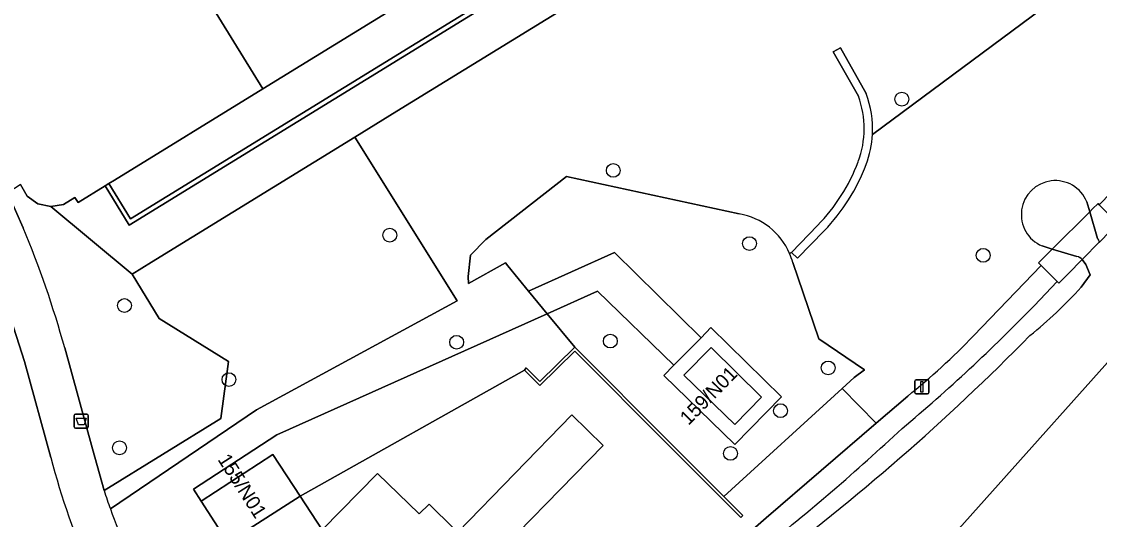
# Model space of a CAD drawing. Extents: x 160663 to 161506, y 382245 to 383291.
# Drawn here: x 161382.6 to 161458.9, y 382729.4 to 382764.6 of the extents above; entities that cross this region are included whole.
import ezdxf

# ---------------------------------------------------------------- set-up
doc = ezdxf.new("R2010")
doc.units = 0
for name, color, linetype in [('IMGEO_Afvalbak', 7, 'Continuous'), ('IMGEO_Boom', 7, 'Continuous'), ('IMGEO_Dek', 7, 'Continuous'), ('IMGEO_Erf', 7, 'Continuous'), ('IMGEO_Groenvoorziening', 7, 'Continuous'), ('IMGEO_Haag', 7, 'Continuous'), ('IMGEO_Lichtmast', 7, 'Continuous'), ('IMGEO_Muur', 7, 'Continuous'), ('IMGEO_Oever', 7, 'Continuous'), ('IMGEO_Pand', 7, 'Continuous'), ('IMGEO_Pand_nummerreeks', 7, 'Continuous'), ('IMGEO_Rijbaan_lokaal_open', 7, 'Continuous'), ('IMGEO_Voetpad_gesloten', 7, 'Continuous'), ('IMGEO_Voetpad_halfverhard', 7, 'Continuous'), ('IMGEO_Voetpad_open', 7, 'Continuous'), ('IMGEO_Waterloop', 7, 'Continuous')]:
    doc.layers.add(name, color=color, linetype=linetype)

msp = doc.modelspace()

# ---------------------------------------------------------------- linework, layer by layer
at = {"layer": 'IMGEO_Afvalbak'}
for p, q in [((161386.332, 382735.914), (161386.332, 382736.714)), ((161386.332, 382736.714), (161386.332, 382735.914)), ((161386.432, 382736.814), (161387.222, 382736.814)), ((161387.222, 382736.814), (161386.432, 382736.814)), ((161387.322, 382736.714), (161387.322, 382735.914)), ((161387.322, 382735.914), (161387.322, 382736.714)), ((161387.222, 382735.814), (161386.432, 382735.814)), ((161386.432, 382735.814), (161387.222, 382735.814))]:
    msp.add_line(p, q, dxfattribs=at)
msp.add_lwpolyline([(161386.475, 382736.528), (161387.179, 382736.528), (161387.03, 382736.058), (161386.624, 382736.058), (161386.475, 382736.528)], dxfattribs=at)
for centre, start, end in [((161386.432, 382736.714), 90, 180), ((161386.432, 382736.714), 90, 180), ((161387.222, 382736.714), 0, 90), ((161387.222, 382736.714), 360, 90), ((161386.432, 382735.914), 180, 270), ((161386.432, 382735.914), 180, 270), ((161387.222, 382735.914), 270, 0), ((161387.222, 382735.914), 270, 0)]:
    msp.add_arc(centre, 0.1, start, end, dxfattribs=at)
at = {"layer": 'IMGEO_Boom'}
for centre in [(161444.888, 382759.107), (161424.472, 382754.062), (161408.657, 382749.474), (161434.111, 382748.877), (161450.649, 382748.048), (161389.884, 382744.492), (161413.389, 382741.895), (161424.263, 382741.981), (161439.678, 382740.079), (161397.278, 382739.249), (161436.309, 382737.05), (161389.536, 382734.419), (161432.768, 382734.029)]:
    msp.add_circle(centre, 0.489, dxfattribs=at)
at = {"layer": 'IMGEO_Dek'}
for points in [[(161458.742, 382749.252), (161458.188, 382751.137), (161455.526, 382748.497), (161457.275, 382747.969)], [(161457.654, 382747.756), (161457.729, 382747.832), (161458.831, 382748.951)], [(161458.831, 382748.951), (161458.866, 382748.987)]]:
    msp.add_lwpolyline(points, dxfattribs=at)
for centre, radius, start, end in [((161459.658, 382749.519), 0.954, 196.25249, 213.8996), ((161456.98, 382747.001), 1.012, 48.26315, 73.06441)]:
    msp.add_arc(centre, radius, start, end, dxfattribs=at)
at = {"layer": 'IMGEO_Erf'}
msp.add_lwpolyline([(161476.195, 382803.459), (161474.617, 382805.996), (161474.202, 382805.74), (161463.766, 382799.312), (161450.937, 382791.41), (161438.101, 382783.505), (161425.326, 382775.636), (161412.497, 382767.734), (161399.672, 382759.835), (161389.179, 382753.372), (161388.783, 382753.129), (161390.318, 382750.625)], close=True, dxfattribs=at)
for points in [[(161434.342, 382728.632), (161435.288, 382729.467), (161443.075, 382736.163), (161440.669, 382738.616), (161432.295, 382730.969), (161433.633, 382729.626), (161433.492, 382729.485), (161428.373, 382734.621), (161421.752, 382741.266), (161419.28, 382738.839), (161418.196, 382739.93), (161402.324, 382730.996), (161403.875, 382728.624), (161407.8, 382732.592), (161410.748, 382729.759), (161411.442, 382730.434), (161413.201, 382728.721)], [(161413.47, 382728.46), (161421.549, 382736.757), (161423.76, 382734.586), (161414.675, 382725.284)]]:
    msp.add_lwpolyline(points, dxfattribs=at)
at = {"layer": 'IMGEO_Groenvoorziening'}
for points in [[(161486.808, 382800.822), (161489.644, 382805.196), (161472.216, 382820.812), (161474.433, 382817.224), (161477.844, 382811.705), (161481.27, 382806.236), (161476.636, 382803.355), (161390.213, 382750.185), (161388.511, 382752.961), (161386.613, 382751.792), (161386.378, 382752.138), (161385.577, 382751.656), (161384.68, 382751.507), (161390.424, 382746.716), (161391.808, 382747.567), (161406.189, 382756.415), (161409.162, 382758.244), (161452.771, 382785.073)], [(161442.804, 382756.61), (161461.165, 382770.238), (161460.612, 382770.74), (161465.376, 382775.633), (161466.728, 382776.728), (161467.436, 382776.857), (161474.068, 382787.223), (161480.692, 382796.508), (161479.967, 382797.156), (161476.902, 382799.706), (161452.771, 382785.073), (161409.162, 382758.244), (161406.189, 382756.415), (161413.422, 382744.825), (161399.226, 382737.115), (161388.888, 382730.094)], [(161468.535, 382767.576), (161468.873, 382767.399), (161469.349, 382768.265), (161469.766, 382768.038), (161470.28, 382768.937), (161472.461, 382772.749), (161468.448, 382774.838), (161468.322, 382775.649), (161467.968, 382776.003), (161467.066, 382775.971), (161466.326, 382775.424), (161461.304, 382770.112), (161461.165, 382770.238), (161442.804, 382756.61)], [(161442.372, 382759.504), (161440.547, 382762.748), (161440.025, 382762.454), (161441.815, 382759.31)], [(161441.815, 382759.31), (161440.025, 382762.454), (161440.547, 382762.748), (161442.372, 382759.504)], [(161413.422, 382744.825), (161406.189, 382756.415), (161391.808, 382747.567), (161390.424, 382746.716), (161392.349, 382743.587), (161397.256, 382740.529), (161396.712, 382736.495), (161388.444, 382731.408)], [(161392.349, 382743.587), (161390.424, 382746.716), (161384.68, 382751.507), (161383.767, 382751.701), (161383.001, 382752.246), (161382.541, 382753.058), (161382.212, 382752.854), (161381.609, 382752.48), (161381.624, 382752.448), (161382.713, 382750)], [(161390.035, 382727.211), (161390.801, 382725.57), (161391.373, 382724.367), (161397.21, 382727.71), (161395.314, 382730.652), (161394.768, 382731.49), (161400.677, 382735.341), (161419.799, 382743.918), (161418.479, 382745.519), (161417.011, 382747.299), (161416.835, 382747.513), (161414.228, 382746.063), (161414.196, 382746.543), (161414.37, 382748.07), (161415.463, 382749.175), (161421.17, 382753.636), (161433.38, 382750.984)], [(161433.38, 382750.984), (161421.17, 382753.636), (161415.463, 382749.175), (161414.37, 382748.07), (161414.196, 382746.543), (161414.228, 382746.063), (161416.835, 382747.513), (161417.011, 382747.299), (161418.479, 382745.519), (161424.553, 382748.243), (161430.68, 382742.216), (161431.383, 382742.93), (161436.366, 382738.025), (161433.084, 382734.656), (161428.057, 382739.549), (161428.759, 382740.263), (161423.367, 382745.519), (161419.799, 382743.918), (161421.754, 382741.548), (161428.515, 382734.762), (161432.295, 382730.969), (161440.669, 382738.616), (161441.521, 382739.394), (161442.251, 382739.946), (161439.028, 382742.138)], [(161457.98, 382751.843), (161458.188, 382751.137), (161458.385, 382751.333), (161458.773, 382751.718), (161458.859, 382751.632), (161459.697, 382752.507)], [(161436.947, 382748.175), (161437.073, 382748.26), (161438.93, 382750.165)], [(161438.93, 382750.165), (161437.073, 382748.26), (161437.503, 382747.842), (161439.402, 382749.795)], [(161439.402, 382749.795), (161437.503, 382747.842), (161437.073, 382748.26), (161436.947, 382748.175)], [(161449.963, 382742.342), (161454.742, 382747.332), (161454.548, 382747.527), (161455.262, 382748.235), (161455.526, 382748.497), (161454.812, 382748.712)], [(161437.169, 382747.538), (161439.028, 382742.138), (161442.251, 382739.946), (161441.521, 382739.394), (161440.669, 382738.616), (161443.075, 382736.163), (161445.302, 382738.079)], [(161439.028, 382742.138), (161437.169, 382747.538)], [(161388.888, 382730.094), (161399.226, 382737.115), (161413.422, 382744.825)], [(161385.657, 382741.508), (161387.615, 382734.36), (161388.444, 382731.408), (161396.712, 382736.495), (161397.256, 382740.529), (161392.349, 382743.587)]]:
    msp.add_lwpolyline(points, dxfattribs=at)
for points in [[(161430.68, 382742.216), (161424.553, 382748.243), (161418.479, 382745.519), (161419.799, 382743.918), (161423.367, 382745.519), (161428.759, 382740.263)], [(161402.324, 382730.996), (161418.196, 382739.93), (161418.315, 382740.094), (161419.282, 382739.121), (161421.754, 382741.548), (161419.799, 382743.918), (161400.677, 382735.341), (161394.768, 382731.49), (161395.314, 382730.652), (161400.387, 382733.958)]]:
    msp.add_lwpolyline(points, close=True, dxfattribs=at)
for centre, radius, start, end in [((161435.548, 382757.009), 6.676, 339.58627, 20.16623), ((161435.548, 382757.009), 6.676, 339.58627, 20.16623), ((161435.453, 382756.992), 7.361, 357.02561, 19.95459), ((161435.453, 382756.992), 7.361, 357.02561, 19.95459), ((161435.539, 382757), 7.276, 339.80096, 356.92568), ((161435.539, 382757), 7.276, 339.80096, 356.92568), ((161429.541, 382759.316), 13.111, 315.73394, 339.29084), ((161429.541, 382759.316), 13.111, 315.73394, 339.29084), ((161429.593, 382759.275), 13.641, 315.97569, 339.45557), ((161429.593, 382759.275), 13.641, 315.97569, 339.45557), ((161455.752, 382750.929), 2.408, 22.29913, 247.02777), ((161432.583, 382746.303), 4.748, 23.21732, 80.34206), ((161432.583, 382746.303), 4.748, 23.21732, 80.34206), ((161315.999, 382722.115), 72.307, 15.5571, 22.68364), ((161432.872, 382746.398), 4.446, 14.86301, 23.56476), ((161432.872, 382746.398), 4.446, 14.86301, 23.56476), ((161411.365, 382779.864), 53.83, 309.08286, 315.80988), ((161424.684, 382742.921), 38.025, 197.62507, 199.71511), ((161428.676, 382744.254), 42.233, 199.58991, 203.80031)]:
    msp.add_arc(centre, radius, start, end, dxfattribs=at)
at = {"layer": 'IMGEO_Haag'}
for points in [[(161442.372, 382759.504), (161440.547, 382762.748), (161440.025, 382762.454), (161441.815, 382759.31)], [(161438.93, 382750.165), (161437.073, 382748.26), (161437.503, 382747.842), (161439.402, 382749.795)]]:
    msp.add_lwpolyline(points, dxfattribs=at)
for centre, radius, start, end in [((161435.548, 382757.009), 6.676, 339.58627, 20.16623), ((161435.453, 382756.992), 7.361, 357.02561, 19.95459), ((161435.539, 382757), 7.276, 339.80096, 356.92568), ((161429.541, 382759.316), 13.111, 315.73394, 339.29084), ((161429.593, 382759.275), 13.641, 315.97569, 339.45557)]:
    msp.add_arc(centre, radius, start, end, dxfattribs=at)
at = {"layer": 'IMGEO_Lichtmast'}
for p, q in [((161445.804, 382738.333), (161445.804, 382739.133)), ((161445.804, 382739.133), (161445.804, 382738.333)), ((161445.904, 382739.233), (161446.694, 382739.233)), ((161446.694, 382739.233), (161445.904, 382739.233)), ((161446.794, 382739.133), (161446.794, 382738.333)), ((161446.794, 382738.333), (161446.794, 382739.133)), ((161446.694, 382738.233), (161445.904, 382738.233)), ((161445.904, 382738.233), (161446.694, 382738.233))]:
    msp.add_line(p, q, dxfattribs=at)
msp.add_lwpolyline([(161446.224, 382739.108), (161446.374, 382739.108), (161446.374, 382738.358), (161446.224, 382738.358), (161446.224, 382739.108)], dxfattribs=at)
for centre, start, end in [((161445.904, 382739.133), 90, 180), ((161445.904, 382739.133), 90, 180), ((161446.694, 382739.133), 0, 90), ((161446.694, 382739.133), 360, 90), ((161445.904, 382738.333), 180, 270), ((161445.904, 382738.333), 180, 270), ((161446.694, 382738.333), 270, 0), ((161446.694, 382738.333), 270, 0)]:
    msp.add_arc(centre, 0.1, start, end, dxfattribs=at)
at = {"layer": 'IMGEO_Muur'}
for points in [[(161388.783, 382753.129), (161388.511, 382752.961), (161390.213, 382750.185), (161476.636, 382803.355), (161474.89, 382806.164), (161474.617, 382805.996), (161476.195, 382803.459), (161390.318, 382750.625)], [(161433.633, 382729.626), (161432.295, 382730.969), (161428.515, 382734.762), (161421.754, 382741.548), (161419.282, 382739.121), (161418.315, 382740.094), (161418.196, 382739.93), (161419.28, 382738.839), (161421.752, 382741.266), (161428.373, 382734.621), (161433.492, 382729.485)]]:
    msp.add_lwpolyline(points, close=True, dxfattribs=at)
at = {"layer": 'IMGEO_Oever'}
for points in [[(161460.019, 382750.473), (161460.176, 382750.317), (161459.63, 382749.762), (161458.866, 382748.986), (161458.876, 382748.971)], [(161457.57, 382745.785), (161458.209, 382746.671), (161457.91, 382747.394), (161457.654, 382747.756), (161456.663, 382746.748), (161455.994, 382746.069), (161455.871, 382746.194), (161454.243, 382744.466)]]:
    msp.add_lwpolyline(points, dxfattribs=at)
for centre, radius, start, end in [((161432.635, 382768.567), 33.776, 309.1408, 317.58325), ((161361.039, 382835.308), 130.151, 310.12389, 315.73513), ((161338.926, 382855.291), 161.191, 306.54634, 315.53005), ((161329.428, 382859.926), 169.55, 308.46038, 312.932)]:
    msp.add_arc(centre, radius, start, end, dxfattribs=at)
at = {"layer": 'IMGEO_Pand'}
for points in [[(161412.497, 382767.734), (161400.993, 382786.411), (161396.657, 382783.745), (161396.393, 382783.583), (161395.546, 382783.062), (161396.495, 382781.532), (161394.511, 382780.309), (161393.566, 382781.841), (161392.715, 382781.317), (161392.451, 382781.155), (161388.165, 382778.517), (161399.672, 382759.835)], [(161433.063, 382736.069), (161434.954, 382738.011), (161431.393, 382741.514), (161429.475, 382739.566)], [(161402.19, 382717.077), (161407.8, 382711.604), (161411.34, 382715.136), (161418.211, 382721.989), (161414.675, 382725.284), (161423.76, 382734.586), (161421.549, 382736.757), (161413.47, 382728.46), (161413.201, 382728.721)], [(161402.324, 382730.996), (161400.387, 382733.958), (161395.314, 382730.652), (161397.21, 382727.71)], [(161397.21, 382727.71), (161398.889, 382725.106), (161396.454, 382722.674), (161402.19, 382717.077), (161413.201, 382728.721), (161411.442, 382730.434), (161410.748, 382729.759), (161407.8, 382732.592), (161403.875, 382728.624), (161402.324, 382730.996)]]:
    msp.add_lwpolyline(points, close=True, dxfattribs=at)
msp.add_lwpolyline([(161382.541, 382753.058), (161383.001, 382752.246), (161383.767, 382751.701), (161384.68, 382751.507), (161385.577, 382751.656), (161386.378, 382752.138), (161386.613, 382751.792), (161388.511, 382752.961), (161388.783, 382753.129), (161389.179, 382753.372), (161399.672, 382759.835), (161388.165, 382778.517), (161383.879, 382775.878), (161383.615, 382775.716), (161382.767, 382775.194), (161383.716, 382773.664), (161381.732, 382772.441)], dxfattribs=at)
at = {"layer": 'IMGEO_Rijbaan_lokaal_open'}
msp.add_lwpolyline([(161384.667, 382733.728), (161382.809, 382740.532), (161381.662, 382744.149), (161380.886, 382746.491), (161379.427, 382750)], dxfattribs=at)
msp.add_arc((161448.011, 382750.9), 65.631, 195.1678, 202.82288, dxfattribs=at)
at = {"layer": 'IMGEO_Voetpad_gesloten'}
for points in [[(161458.859, 382751.632), (161458.773, 382751.718), (161458.385, 382751.333), (161458.188, 382751.137), (161458.742, 382749.252)], [(161458.866, 382748.986), (161459.63, 382749.762), (161460.176, 382750.317), (161460.019, 382750.473), (161458.859, 382751.632)], [(161458.742, 382749.252), (161458.188, 382751.137), (161455.526, 382748.497), (161457.275, 382747.969)], [(161457.275, 382747.969), (161455.526, 382748.497), (161455.262, 382748.235), (161454.548, 382747.527), (161454.742, 382747.332), (161455.871, 382746.194), (161455.994, 382746.069), (161456.663, 382746.748), (161457.654, 382747.756)], [(161457.654, 382747.756), (161457.729, 382747.832), (161458.831, 382748.951)], [(161458.831, 382748.951), (161458.866, 382748.986)]]:
    msp.add_lwpolyline(points, dxfattribs=at)
for centre, radius, start, end in [((161459.707, 382749.54), 1.007, 196.61055, 213.37606), ((161459.707, 382749.54), 1.007, 196.61055, 213.37606), ((161456.978, 382746.997), 1.017, 48.32074, 73.00682), ((161456.978, 382746.997), 1.017, 48.32074, 73.00682)]:
    msp.add_arc(centre, radius, start, end, dxfattribs=at)
at = {"layer": 'IMGEO_Voetpad_halfverhard'}
for points in [[(161459.697, 382752.507), (161458.859, 382751.632), (161460.019, 382750.473)], [(161454.243, 382744.466), (161455.871, 382746.194), (161454.742, 382747.332), (161449.963, 382742.342)], [(161445.302, 382738.079), (161443.075, 382736.163), (161435.288, 382729.467), (161434.342, 382728.632)]]:
    msp.add_lwpolyline(points, dxfattribs=at)
for centre, radius, start, end in [((161361.039, 382835.308), 130.151, 310.12389, 315.73513), ((161411.365, 382779.864), 53.83, 309.08286, 315.80988), ((161329.428, 382859.926), 169.55, 308.46038, 312.932)]:
    msp.add_arc(centre, radius, start, end, dxfattribs=at)
at = {"layer": 'IMGEO_Voetpad_open'}
for points in [[(161382.713, 382750), (161381.624, 382752.448), (161381.609, 382752.48), (161381.013, 382753.703), (161378.023, 382758.55), (161377.743, 382758.612), (161376.956, 382759.156), (161376.453, 382759.975), (161376.317, 382760.932), (161376.388, 382761.201), (161374.497, 382764.266), (161370.462, 382769.193), (161363.817, 382777.154), (161359.454, 382782.382), (161357.917, 382784.225), (161349.768, 382793.991), (161348.638, 382796.112), (161346.361, 382827.139)], [(161379.427, 382750), (161380.886, 382746.491), (161381.662, 382744.149), (161382.809, 382740.532), (161384.667, 382733.728)], [(161388.444, 382731.408), (161387.615, 382734.36), (161385.657, 382741.508)]]:
    msp.add_lwpolyline(points, dxfattribs=at)
for points in [[(161428.759, 382740.263), (161428.057, 382739.549), (161433.084, 382734.656), (161436.366, 382738.025), (161431.383, 382742.93), (161430.68, 382742.216)], [(161433.063, 382736.069), (161429.475, 382739.566), (161431.393, 382741.514), (161434.954, 382738.011)]]:
    msp.add_lwpolyline(points, close=True, dxfattribs=at)
for centre, radius, start, end in [((161315.999, 382722.115), 72.307, 15.5571, 22.68364), ((161448.011, 382750.9), 65.631, 195.1678, 202.82288), ((161424.684, 382742.921), 38.025, 197.62507, 199.71511), ((161428.676, 382744.254), 42.233, 199.58991, 203.80031)]:
    msp.add_arc(centre, radius, start, end, dxfattribs=at)
at = {"layer": 'IMGEO_Waterloop'}
for points in [[(161411.699, 382687.026), (161440.774, 382719.571), (161470.767, 382753.142), (161502.369, 382798.997)], [(161458.742, 382749.252), (161458.188, 382751.137), (161457.98, 382751.843)], [(161454.812, 382748.712), (161455.526, 382748.497), (161457.275, 382747.969)], [(161458.876, 382748.971), (161458.866, 382748.986)], [(161457.654, 382747.756), (161457.91, 382747.394), (161458.209, 382746.671), (161457.57, 382745.785)]]:
    msp.add_lwpolyline(points, dxfattribs=at)
for centre, radius, start, end in [((161455.752, 382750.929), 2.408, 22.29913, 247.02777), ((161459.707, 382749.54), 1.007, 196.61055, 213.37606), ((161456.978, 382746.997), 1.017, 48.32074, 73.00682), ((161432.635, 382768.567), 33.776, 309.1408, 317.58325), ((161338.926, 382855.291), 161.191, 306.54634, 315.53005)]:
    msp.add_arc(centre, radius, start, end, dxfattribs=at)

# ---------------------------------------------------------------- texts
at = {"layer": 'IMGEO_Pand_nummerreeks'}
for s, rotation, p in [('159/N01', 45.65854, (161429.798, 382735.971)), ('155/N01', 302.52489, (161396.448, 382733.595))]:
    msp.add_text(s, height=1, rotation=rotation, dxfattribs=at).set_placement(p)

doc.saveas('drawing.dxf')
